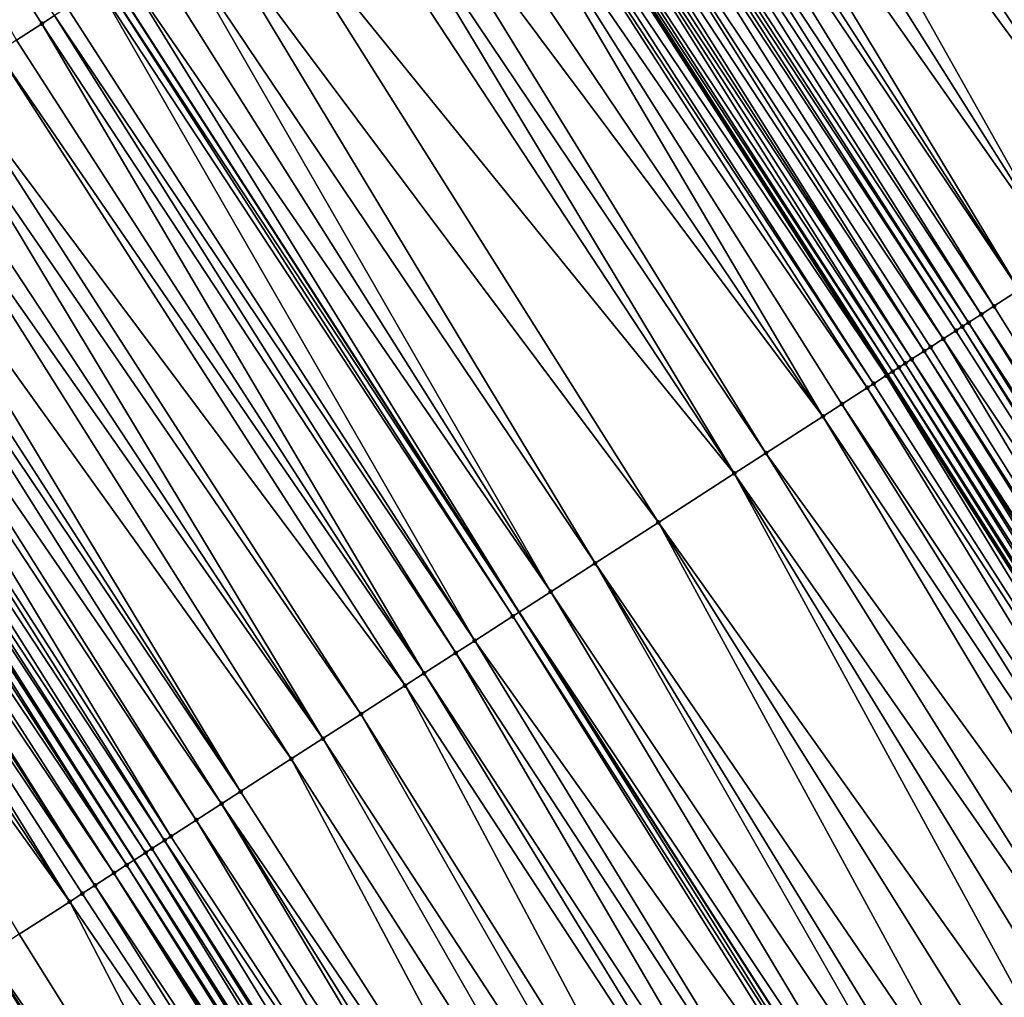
# Model space of a CAD drawing. Header units: feet. Extents: x 2004186 to 2014793, y 836912 to 864902.
# Tile 460 of 974: x 2009846 to 2009872, y 848984 to 849010. Entities that reach past the tile are written whole.
import ezdxf

# ---------------------------------------------------------------- set-up
doc = ezdxf.new("R2010")
doc.units = ezdxf.units.FT
doc.header["$LTSCALE"] = 100
doc.header["$MEASUREMENT"] = 0
for name, color, linetype, lineweight in [('EP_Travel Lane', 5, 'Continuous', 40), ('GPL_Skip Line', 2, 'Continuous', 40), ('Road Shots', 4, 'Continuous', 200), ('Road X-Section', 30, 'Continuous', 13)]:
    doc.layers.add(name, color=color, linetype=linetype, lineweight=lineweight)
doc.layers.add('I-77 SB_MM21-27-Surface-TIN', color=7, linetype='Continuous')

msp = doc.modelspace()

# ---------------------------------------------------------------- linework, layer by layer
at = {"layer": 'EP_Travel Lane'}
msp.add_polyline3d([(2009963.837033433, 848847.280817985, 429.204192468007), (2009953.432057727, 848864.5973455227, 429.1382592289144), (2009943.048023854, 848881.6901217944, 429.0399997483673), (2009932.663936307, 848898.7829864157, 428.9696612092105), (2009922.279846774, 848915.8758543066, 428.9003387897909), (2009911.671871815, 848932.9852607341, 428.8097326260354), (2009901.081294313, 848949.9509913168, 428.7492360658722), (2009890.490720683, 848966.9167156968, 428.6864182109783), (2009879.900131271, 848983.8824653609, 428.6332662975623), (2009869.045520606, 849000.8753183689, 428.5546234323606), (2009858.224622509, 849017.6949620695, 428.4656843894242), (2009847.403659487, 849034.514706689, 428.4071168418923), (2009836.582716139, 849051.3344207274, 428.3393471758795), (2009825.441538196, 849068.1654412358, 428.269548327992), (2009814.354321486, 849084.810929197, 428.2260740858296), (2009803.267133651, 849101.4563738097, 428.1667494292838), (2009792.179957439, 849118.1018009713, 428.1009985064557)], dxfattribs=at)
at = {"layer": 'GPL_Skip Line'}
for points in [[(2009953.829437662, 848841.4261146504, 428.721481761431), (2009943.524610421, 848858.56616258, 428.6641164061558), (2009933.127624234, 848875.6511519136, 428.5878087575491), (2009922.730622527, 848892.7361667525, 428.519566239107), (2009912.33363203, 848909.8211631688, 428.4454982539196), (2009901.793440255, 848926.8179547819, 428.3846184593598), (2009891.20368886, 848943.7842266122, 428.3312489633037), (2009880.613957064, 848960.750467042, 428.2658008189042), (2009870.024222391, 848977.7167120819, 428.202126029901), (2009859.249325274, 848994.5654839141, 428.1196564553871), (2009848.421835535, 849011.3809139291, 428.0372503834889), (2009837.59432419, 849028.196377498, 427.9649437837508), (2009826.766831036, 849045.0118128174, 427.8841342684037), (2009815.719622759, 849061.6833479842, 427.8140215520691), (2009804.626809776, 849078.3250743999, 427.7626321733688), (2009793.534014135, 849094.966774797, 427.701693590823), (2009782.441233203, 849111.6084531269, 427.6326563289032), (2009771.182598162, 849128.138074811, 427.5321407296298)], [(2009933.158281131, 848852.2558033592, 428.2070710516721), (2009922.774190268, 848869.3486734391, 428.1384617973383), (2009912.390098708, 848886.4415446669, 428.0702190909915), (2009902.006056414, 848903.5343347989, 427.976362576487), (2009891.530412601, 848920.4104319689, 427.9136971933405), (2009880.92433474, 848937.3665026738, 427.8573967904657), (2009870.318280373, 848954.3225358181, 427.7865722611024), (2009859.712203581, 848971.2786048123, 427.72960863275), (2009849.022044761, 848987.9779411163, 427.6566642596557), (2009838.194197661, 849004.7931455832, 427.5752317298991), (2009827.36634023, 849021.608366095, 427.4986247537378), (2009816.538476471, 849038.4235964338, 427.4249755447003), (2009805.637161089, 849054.960949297, 427.3642147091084), (2009794.594976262, 849071.6363890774, 427.304301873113), (2009783.5527462, 849088.3118971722, 427.2693528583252), (2009772.510594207, 849104.9872873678, 427.1912455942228), (2009761.310572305, 849121.3920772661, 427.0964918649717)]]:
    msp.add_polyline3d(points, dxfattribs=at)
at = {"layer": 'I-77 SB_MM21-27-Surface-TIN', "color": 128, "linetype": 'ByBlock', "lineweight": -2}
for points in [[(2009835.912913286, 849027.1133920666, 427.8965341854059), (2009846.572272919, 849010.1896464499, 427.9669648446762), (2009846.908559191, 849010.4062371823, 427.9787343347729)], [(2009835.912913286, 849027.1133920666, 427.8965341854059), (2009845.899730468, 849009.7564182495, 427.9293590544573), (2009846.572272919, 849010.1896464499, 427.9669648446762)], [(2009866.076486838, 849022.7525143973, 428.8318323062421), (2009865.403921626, 849022.3193215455, 428.8048660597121), (2009876.735851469, 849005.8287610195, 428.8999336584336)], [(2009866.076486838, 849022.7525143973, 428.8318323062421), (2009876.735851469, 849005.8287610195, 428.8999336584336), (2009876.903997, 849005.9370526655, 428.9046986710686)], [(2009865.403921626, 849022.3193215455, 428.8048660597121), (2009864.563213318, 849021.7778332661, 428.7719965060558), (2009875.726999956, 849005.1789774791, 428.8612107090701)], [(2009865.403921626, 849022.3193215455, 428.8048660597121), (2009875.726999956, 849005.1789774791, 428.8612107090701), (2009876.735851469, 849005.8287610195, 428.8999336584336)], [(2009864.563213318, 849021.7778332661, 428.7719965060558), (2009863.890651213, 849021.3446355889, 428.7435779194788), (2009875.726999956, 849005.1789774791, 428.8612107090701)], [(2009863.890651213, 849021.3446355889, 428.7435779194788), (2009863.049944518, 849020.8031448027, 428.7099539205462), (2009873.70930039, 849003.879405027, 428.7821481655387)], [(2009863.890651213, 849021.3446355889, 428.7435779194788), (2009873.70930039, 849003.879405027, 428.7821481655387), (2009875.726999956, 849005.1789774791, 428.8612107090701)], [(2009863.049944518, 849020.8031448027, 428.7099539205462), (2009862.20924097, 849020.2616491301, 428.6748591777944), (2009873.70930039, 849003.879405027, 428.7821481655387)], [(2009862.20924097, 849020.2616491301, 428.6748591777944), (2009861.704813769, 849019.9367596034, 428.6561732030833), (2009872.532314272, 849003.1213128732, 428.7335531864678)], [(2009862.20924097, 849020.2616491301, 428.6748591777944), (2009872.532314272, 849003.1213128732, 428.7335531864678), (2009873.70930039, 849003.879405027, 428.7821481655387)], [(2009861.704813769, 849019.9367596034, 428.6561732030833), (2009861.368532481, 849019.7201611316, 428.6420742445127), (2009872.532314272, 849003.1213128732, 428.7335531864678)], [(2009861.368532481, 849019.7201611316, 428.6420742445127), (2009860.864103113, 849019.3952749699, 428.6244009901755), (2009871.859741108, 849002.6881323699, 428.7103034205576)], [(2009861.368532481, 849019.7201611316, 428.6420742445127), (2009871.859741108, 849002.6881323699, 428.7103034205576), (2009872.532314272, 849003.1213128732, 428.7335531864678)], [(2009860.864103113, 849019.3952749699, 428.6244009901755), (2009860.527817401, 849019.1786833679, 428.6123698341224), (2009871.52344855, 849002.4715513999, 428.7014722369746)], [(2009860.864103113, 849019.3952749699, 428.6244009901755), (2009871.52344855, 849002.4715513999, 428.7014722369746), (2009871.859741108, 849002.6881323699, 428.7103034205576)], [(2009860.527817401, 849019.1786833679, 428.6123698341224), (2009860.191563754, 849018.9620419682, 428.5853501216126), (2009871.187162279, 849002.2549606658, 428.6897021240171)], [(2009860.527817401, 849019.1786833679, 428.6123698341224), (2009871.187162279, 849002.2549606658, 428.6897021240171), (2009871.52344855, 849002.4715513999, 428.7014722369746)], [(2009860.023429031, 849018.8537335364, 428.5755328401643), (2009859.855286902, 849018.7454366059, 428.5691772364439), (2009870.850909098, 849002.0383185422, 428.6624643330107)], [(2009860.191563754, 849018.9620419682, 428.5853501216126), (2009860.023429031, 849018.8537335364, 428.5755328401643), (2009871.019031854, 849002.1466455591, 428.6778756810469)], [(2009860.023429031, 849018.8537335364, 428.5755328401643), (2009870.850909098, 849002.0383185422, 428.6624643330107), (2009871.019031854, 849002.1466455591, 428.6778756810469)], [(2009860.191563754, 849018.9620419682, 428.5853501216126), (2009871.019031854, 849002.1466455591, 428.6778756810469), (2009871.187162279, 849002.2549606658, 428.6897021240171)], [(2009859.855286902, 849018.7454366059, 428.5691772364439), (2009859.350847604, 849018.4205658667, 428.556146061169), (2009870.514624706, 849001.82172489, 428.6498159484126)], [(2009859.855286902, 849018.7454366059, 428.5691772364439), (2009870.514624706, 849001.82172489, 428.6498159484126), (2009870.850909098, 849002.0383185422, 428.6624643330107)], [(2009859.350847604, 849018.4205658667, 428.556146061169), (2009859.014547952, 849018.203995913, 428.5506308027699), (2009870.010204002, 849001.496825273, 428.6280926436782)], [(2009859.350847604, 849018.4205658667, 428.556146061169), (2009870.178349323, 849001.6051172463, 428.6329562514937), (2009870.514624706, 849001.82172489, 428.6498159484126)], [(2009859.350847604, 849018.4205658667, 428.556146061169), (2009870.010204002, 849001.496825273, 428.6280926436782), (2009870.178349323, 849001.6051172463, 428.6329562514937)], [(2009858.678293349, 849017.9873559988, 428.5240581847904), (2009858.342085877, 849017.7706428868, 428.475453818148), (2009869.337653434, 849001.0636096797, 428.594281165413)], [(2009858.846410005, 849018.0956924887, 428.542320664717), (2009858.678293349, 849017.9873559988, 428.5240581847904), (2009869.673895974, 849001.2802683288, 428.6264929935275)], [(2009858.678293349, 849017.9873559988, 428.5240581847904), (2009869.505759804, 849001.1719621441, 428.6173518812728), (2009869.673895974, 849001.2802683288, 428.6264929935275)], [(2009858.678293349, 849017.9873559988, 428.5240581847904), (2009869.337653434, 849001.0636096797, 428.594281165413), (2009869.505759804, 849001.1719621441, 428.6173518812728)], [(2009859.014547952, 849018.203995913, 428.5506308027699), (2009858.846410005, 849018.0956924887, 428.542320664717), (2009869.673895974, 849001.2802683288, 428.6264929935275)], [(2009859.014547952, 849018.203995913, 428.5506308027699), (2009869.673895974, 849001.2802683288, 428.6264929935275), (2009870.010204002, 849001.496825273, 428.6280926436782)], [(2009858.342085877, 849017.7706428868, 428.475453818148), (2009858.224622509, 849017.6949620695, 428.4656843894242), (2009869.169551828, 849000.9552498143, 428.5689829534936)], [(2009858.342085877, 849017.7706428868, 428.475453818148), (2009869.169551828, 849000.9552498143, 428.5689829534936), (2009869.337653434, 849001.0636096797, 428.594281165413)], [(2009858.173960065, 849017.6623206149, 428.4614707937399), (2009857.837648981, 849017.4457684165, 428.4612996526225), (2009869.00143774, 849000.8469093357, 428.5495198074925)], [(2009858.173960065, 849017.6623206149, 428.4614707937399), (2009869.045520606, 849000.8753183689, 428.5546234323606), (2009858.224622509, 849017.6949620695, 428.4656843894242)], [(2009858.173960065, 849017.6623206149, 428.4614707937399), (2009869.00143774, 849000.8469093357, 428.5495198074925), (2009869.045520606, 849000.8753183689, 428.5546234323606)], [(2009869.169551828, 849000.9552498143, 428.5689829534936), (2009858.224622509, 849017.6949620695, 428.4656843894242), (2009869.045520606, 849000.8753183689, 428.5546234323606)], [(2009857.669501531, 849017.33747975, 428.4574314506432), (2009857.165062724, 849017.0126082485, 428.4441708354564), (2009868.496993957, 849000.5220455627, 428.5385851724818)], [(2009857.837648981, 849017.4457684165, 428.4612996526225), (2009857.669501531, 849017.33747975, 428.4574314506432), (2009868.665139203, 849000.6303376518, 428.5434835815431)], [(2009857.669501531, 849017.33747975, 428.4574314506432), (2009868.496993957, 849000.5220455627, 428.5385851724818), (2009868.665139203, 849000.6303376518, 428.5434835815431)], [(2009857.837648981, 849017.4457684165, 428.4612996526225), (2009868.665139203, 849000.6303376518, 428.5434835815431), (2009869.00143774, 849000.8469093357, 428.5495198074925)], [(2009857.165062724, 849017.0126082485, 428.4441708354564), (2009856.156216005, 849016.3628172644, 428.4032078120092), (2009867.319979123, 848999.763998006, 428.5034134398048)], [(2009857.165062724, 849017.0126082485, 428.4441708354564), (2009867.824406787, 849000.0888868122, 428.5218827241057), (2009868.496993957, 849000.5220455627, 428.5385851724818)], [(2009857.165062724, 849017.0126082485, 428.4441708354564), (2009867.319979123, 848999.763998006, 428.5034134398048), (2009867.824406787, 849000.0888868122, 428.5218827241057)], [(2009856.156216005, 849016.3628172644, 428.4032078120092), (2009855.315524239, 849015.8213032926, 428.3626051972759), (2009867.319979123, 848999.763998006, 428.5034134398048)], [(2009855.315524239, 849015.8213032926, 428.3626051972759), (2009854.642971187, 849015.3880915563, 428.3299549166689), (2009865.806734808, 848998.7892715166, 428.4299247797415)], [(2009855.315524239, 849015.8213032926, 428.3626051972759), (2009865.806734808, 848998.7892715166, 428.4299247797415), (2009867.319979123, 848999.763998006, 428.5034134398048)], [(2009854.642971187, 849015.3880915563, 428.3299549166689), (2009853.970404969, 849014.9549002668, 428.3034588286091), (2009864.966030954, 848998.2477763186, 428.394972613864)], [(2009854.642971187, 849015.3880915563, 428.3299549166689), (2009864.966030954, 848998.2477763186, 428.394972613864), (2009865.806734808, 848998.7892715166, 428.4299247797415)], [(2009853.970404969, 849014.9549002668, 428.3034588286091), (2009852.289012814, 849013.871885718, 428.2262853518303), (2009864.966030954, 848998.2477763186, 428.394972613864)], [(2009852.289012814, 849013.871885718, 428.2262853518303), (2009850.94391844, 849013.0054440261, 428.1555009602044), (2009862.948366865, 848996.9481487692, 428.2993263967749)], [(2009852.289012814, 849013.871885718, 428.2262853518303), (2009862.948366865, 848996.9481487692, 428.2993263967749), (2009864.966030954, 848998.2477763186, 428.394972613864)], [(2009850.94391844, 849013.0054440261, 428.1555009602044), (2009850.103226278, 849012.4639306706, 428.1150838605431), (2009861.266998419, 848995.8650973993, 428.211069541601)], [(2009850.94391844, 849013.0054440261, 428.1555009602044), (2009861.266998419, 848995.8650973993, 428.211069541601), (2009862.948366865, 848996.9481487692, 428.2993263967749)], [(2009850.103226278, 849012.4639306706, 428.1150838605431), (2009849.430677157, 849012.0307128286, 428.0805958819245), (2009860.090031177, 848995.1069759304, 428.1536510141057)], [(2009850.103226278, 849012.4639306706, 428.1150838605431), (2009860.090031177, 848995.1069759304, 428.1536510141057), (2009861.266998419, 848995.8650973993, 428.211069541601)], [(2009849.430677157, 849012.0307128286, 428.0805958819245), (2009848.758120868, 849011.5975061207, 428.0494590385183), (2009860.090031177, 848995.1069759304, 428.1536510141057)], [(2009848.758120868, 849011.5975061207, 428.0494590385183), (2009848.421835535, 849011.3809139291, 428.0372503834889), (2009859.249325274, 848994.5654839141, 428.1196564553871)], [(2009848.758120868, 849011.5975061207, 428.0494590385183), (2009859.249325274, 848994.5654839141, 428.1196564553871), (2009860.090031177, 848995.1069759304, 428.1536510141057)], [(2009848.253692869, 849011.2726178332, 428.0311460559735), (2009848.085558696, 849011.1643085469, 428.0210715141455), (2009859.081184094, 848994.457185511, 428.1128575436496)], [(2009848.253692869, 849011.2726178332, 428.0311460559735), (2009859.249325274, 848994.5654839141, 428.1196564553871), (2009848.421835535, 849011.3809139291, 428.0372503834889)], [(2009848.253692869, 849011.2726178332, 428.0311460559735), (2009859.081184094, 848994.457185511, 428.1128575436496), (2009859.249325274, 848994.5654839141, 428.1196564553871)], [(2009848.085558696, 849011.1643085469, 428.0210715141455), (2009847.244839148, 849010.6228377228, 427.993455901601), (2009858.07232997, 848993.8074060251, 428.0753550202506)], [(2009848.085558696, 849011.1643085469, 428.0210715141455), (2009858.07232997, 848993.8074060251, 428.0753550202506), (2009859.081184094, 848994.457185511, 428.1128575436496)], [(2009846.908559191, 849010.4062371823, 427.9787343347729), (2009846.572272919, 849010.1896464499, 427.9669648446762), (2009857.567903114, 848993.4825159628, 428.0565076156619)], [(2009847.244839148, 849010.6228377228, 427.993455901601), (2009846.908559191, 849010.4062371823, 427.9787343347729), (2009858.07232997, 848993.8074060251, 428.0753550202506)], [(2009846.908559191, 849010.4062371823, 427.9787343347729), (2009857.567903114, 848993.4825159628, 428.0565076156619), (2009858.07232997, 848993.8074060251, 428.0753550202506)], [(2009846.572272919, 849010.1896464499, 427.9669648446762), (2009845.899730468, 849009.7564182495, 427.9293590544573), (2009856.72722291, 848992.9409840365, 428.0105006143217)], [(2009846.572272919, 849010.1896464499, 427.9669648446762), (2009856.72722291, 848992.9409840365, 428.0105006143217), (2009857.567903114, 848993.4825159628, 428.0565076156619)], [(2009845.899730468, 849009.7564182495, 427.9293590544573), (2009845.395319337, 849009.4315037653, 427.9031611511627), (2009856.72722291, 848992.9409840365, 428.0105006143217)], [(2009845.395319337, 849009.4315037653, 427.9031611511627), (2009844.218349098, 849008.6733869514, 427.8471441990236), (2009856.222810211, 848992.6160719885, 427.9850357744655)], [(2009845.395319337, 849009.4315037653, 427.9031611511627), (2009856.222810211, 848992.6160719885, 427.9850357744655), (2009856.72722291, 848992.9409840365, 428.0105006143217)], [(2009844.218349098, 849008.6733869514, 427.8471441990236), (2009843.713930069, 849008.3484847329, 427.8246380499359), (2009855.045833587, 848991.8579650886, 427.9320023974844)], [(2009844.218349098, 849008.6733869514, 427.8471441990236), (2009855.045833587, 848991.8579650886, 427.9320023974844), (2009856.222810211, 848992.6160719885, 427.9850357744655)], [(2009843.713930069, 849008.3484847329, 427.8246380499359), (2009843.041370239, 849007.9152835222, 427.7951558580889), (2009854.036986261, 848991.2081750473, 427.891322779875)], [(2009843.713930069, 849008.3484847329, 427.8246380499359), (2009854.036986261, 848991.2081750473, 427.891322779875), (2009855.045833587, 848991.8579650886, 427.9320023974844)], [(2009843.041370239, 849007.9152835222, 427.7951558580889), (2009842.536946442, 849007.5903887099, 427.7748789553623), (2009854.036986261, 848991.2081750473, 427.891322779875)], [(2009842.536946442, 849007.5903887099, 427.7748789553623), (2009841.528113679, 849006.9405760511, 427.7273921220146), (2009853.19629057, 848990.6666671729, 427.852555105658)], [(2009842.536946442, 849007.5903887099, 427.7748789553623), (2009853.19629057, 848990.6666671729, 427.852555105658), (2009854.036986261, 848991.2081750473, 427.891322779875)], [(2009841.528113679, 849006.9405760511, 427.7273921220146), (2009841.023691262, 849006.6156790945, 427.7064698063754), (2009851.851169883, 848989.800266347, 427.7940704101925)], [(2009841.528113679, 849006.9405760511, 427.7273921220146), (2009851.851169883, 848989.800266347, 427.7940704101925), (2009853.19629057, 848990.6666671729, 427.852555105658)], [(2009841.023691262, 849006.6156790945, 427.7064698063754), (2009840.687412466, 849006.3990767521, 427.6912059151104), (2009851.851169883, 848989.800266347, 427.7940704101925)], [(2009840.687412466, 849006.3990767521, 427.6912059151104), (2009840.014849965, 849005.9658796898, 427.662972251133), (2009851.346753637, 848989.4753598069, 427.7702633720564)], [(2009840.687412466, 849006.3990767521, 427.6912059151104), (2009851.346753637, 848989.4753598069, 427.7702633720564), (2009851.851169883, 848989.800266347, 427.7940704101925)], [(2009840.014849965, 849005.9658796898, 427.662972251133), (2009839.678561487, 849005.7492923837, 427.6522340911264), (2009850.674194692, 848989.0421572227, 427.7403674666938)], [(2009840.014849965, 849005.9658796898, 427.662972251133), (2009850.674194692, 848989.0421572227, 427.7403674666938), (2009851.346753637, 848989.4753598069, 427.7702633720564)], [(2009839.678561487, 849005.7492923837, 427.6522340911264), (2009839.174133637, 849005.4244038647, 427.6338514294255), (2009850.001615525, 848988.6089860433, 427.7199241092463)], [(2009839.678561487, 849005.7492923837, 427.6522340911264), (2009850.001615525, 848988.6089860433, 427.7199241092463), (2009850.674194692, 848989.0421572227, 427.7403674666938)], [(2009838.837856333, 849005.2077992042, 427.6178897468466), (2009838.501598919, 849004.9911636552, 427.5926309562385), (2009849.497199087, 848988.2840798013, 427.6962068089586)], [(2009839.174133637, 849005.4244038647, 427.6338514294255), (2009838.837856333, 849005.2077992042, 427.6178897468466), (2009849.833476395, 848988.5006844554, 427.712166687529)], [(2009838.837856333, 849005.2077992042, 427.6178897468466), (2009849.497199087, 848988.2840798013, 427.6962068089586), (2009849.833476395, 848988.5006844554, 427.712166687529)], [(2009839.174133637, 849005.4244038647, 427.6338514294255), (2009849.833476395, 848988.5006844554, 427.712166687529), (2009850.001615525, 848988.6089860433, 427.7199241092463)], [(2009838.501598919, 849004.9911636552, 427.5926309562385), (2009838.333460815, 849004.8828604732, 427.5843938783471), (2009849.329071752, 848988.1757598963, 427.6829361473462)], [(2009838.501598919, 849004.9911636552, 427.5926309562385), (2009849.329071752, 848988.1757598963, 427.6829361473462), (2009849.497199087, 848988.2840798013, 427.6962068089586)], [(2009837.997192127, 849004.6662424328, 427.5644049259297), (2009837.660899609, 849004.4496613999, 427.5555549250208), (2009848.824696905, 848987.8507890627, 427.6397774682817)], [(2009838.165328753, 849004.7745479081, 427.5733324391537), (2009837.997192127, 849004.6662424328, 427.5644049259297), (2009848.824696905, 848987.8507890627, 427.6397774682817)], [(2009838.165328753, 849004.7745479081, 427.5733324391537), (2009849.022044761, 848987.9779411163, 427.6566642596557), (2009838.194197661, 849004.7931455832, 427.5752317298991)], [(2009838.165328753, 849004.7745479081, 427.5733324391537), (2009848.824696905, 848987.8507890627, 427.6397774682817), (2009849.022044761, 848987.9779411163, 427.6566642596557)], [(2009838.333460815, 849004.8828604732, 427.5843938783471), (2009838.194197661, 849004.7931455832, 427.5752317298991), (2009849.022044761, 848987.9779411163, 427.6566642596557)], [(2009838.333460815, 849004.8828604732, 427.5843938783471), (2009849.022044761, 848987.9779411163, 427.6566642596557), (2009849.329071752, 848988.1757598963, 427.6829361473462)], [(2009837.660899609, 849004.4496613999, 427.5555549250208), (2009837.324591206, 849004.2331050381, 427.5541306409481), (2009848.48840525, 848987.6342066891, 427.6305238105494)], [(2009837.660899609, 849004.4496613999, 427.5555549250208), (2009848.48840525, 848987.6342066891, 427.6305238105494), (2009848.824696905, 848987.8507890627, 427.6397774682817)], [(2009837.156446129, 849004.1248126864, 427.5491532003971), (2009836.820164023, 849003.9082154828, 427.5354360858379), (2009847.983950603, 848987.3093597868, 427.6246670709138)], [(2009837.324591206, 849004.2331050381, 427.5541306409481), (2009837.156446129, 849004.1248126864, 427.5491532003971), (2009847.983950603, 848987.3093597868, 427.6246670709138)], [(2009837.324591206, 849004.2331050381, 427.5541306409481), (2009847.983950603, 848987.3093597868, 427.6246670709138), (2009848.48840525, 848987.6342066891, 427.6305238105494)], [(2009836.820164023, 849003.9082154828, 427.5354360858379), (2009836.315751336, 849003.5833034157, 427.5099655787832), (2009847.311398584, 848986.8761464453, 427.5915333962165)], [(2009836.820164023, 849003.9082154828, 427.5354360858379), (2009847.647666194, 848987.0927661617, 427.61202679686), (2009847.983950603, 848987.3093597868, 427.6246670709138)], [(2009836.820164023, 849003.9082154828, 427.5354360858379), (2009847.311398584, 848986.8761464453, 427.5915333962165), (2009847.647666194, 848987.0927661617, 427.61202679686)], [(2009836.315751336, 849003.5833034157, 427.5099655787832), (2009835.643212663, 849003.1500693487, 427.4705940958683), (2009847.311398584, 848986.8761464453, 427.5915333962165)], [(2009835.643212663, 849003.1500693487, 427.4705940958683), (2009845.966312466, 848986.0096919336, 427.5168899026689), (2009847.311398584, 848986.8761464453, 427.5915333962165)], [(2009872.532314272, 849003.1213128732, 428.7335531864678), (2009871.859741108, 849002.6881323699, 428.7103034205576), (2009882.578367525, 848985.5546609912, 428.7812352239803)], [(2009871.859741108, 849002.6881323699, 428.7103034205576), (2009871.52344855, 849002.4715513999, 428.7014722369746), (2009882.578367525, 848985.5546609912, 428.7812352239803)], [(2009871.52344855, 849002.4715513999, 428.7014722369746), (2009871.187162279, 849002.2549606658, 428.6897021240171), (2009882.239054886, 848985.3428428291, 428.7726208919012)], [(2009871.52344855, 849002.4715513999, 428.7014722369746), (2009882.239054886, 848985.3428428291, 428.7726208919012), (2009882.578367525, 848985.5546609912, 428.7812352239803)], [(2009870.850909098, 849002.0383185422, 428.6624643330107), (2009870.514624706, 849001.82172489, 428.6498159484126), (2009881.730123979, 848985.0250546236, 428.7362497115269)], [(2009871.019031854, 849002.1466455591, 428.6778756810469), (2009870.850909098, 849002.0383185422, 428.6624643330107), (2009881.730123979, 848985.0250546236, 428.7362497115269)], [(2009871.187162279, 849002.2549606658, 428.6897021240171), (2009871.019031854, 849002.1466455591, 428.6778756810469), (2009881.899765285, 848985.1309877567, 428.749808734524)], [(2009871.019031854, 849002.1466455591, 428.6778756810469), (2009881.730123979, 848985.0250546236, 428.7362497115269), (2009881.899765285, 848985.1309877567, 428.749808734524)], [(2009871.187162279, 849002.2549606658, 428.6897021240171), (2009882.069401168, 848985.2369295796, 428.7667103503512), (2009882.239054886, 848985.3428428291, 428.7726208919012)], [(2009871.187162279, 849002.2549606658, 428.6897021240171), (2009881.899765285, 848985.1309877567, 428.749808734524), (2009882.069401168, 848985.2369295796, 428.7667103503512)], [(2009870.514624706, 849001.82172489, 428.6498159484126), (2009870.178349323, 849001.6051172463, 428.6329562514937), (2009880.881861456, 848984.495478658, 428.7029586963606)], [(2009870.514624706, 849001.82172489, 428.6498159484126), (2009880.881861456, 848984.495478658, 428.7029586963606), (2009881.730123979, 848985.0250546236, 428.7362497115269)], [(2009870.178349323, 849001.6051172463, 428.6329562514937), (2009870.010204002, 849001.496825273, 428.6280926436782), (2009880.881861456, 848984.495478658, 428.7029586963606)], [(2009869.673895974, 849001.2802683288, 428.6264929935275), (2009869.505759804, 849001.1719621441, 428.6173518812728), (2009880.372889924, 848984.1777555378, 428.6916230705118)], [(2009870.010204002, 849001.496825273, 428.6280926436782), (2009869.673895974, 849001.2802683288, 428.6264929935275), (2009880.712198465, 848984.389580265, 428.7027627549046)], [(2009869.673895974, 849001.2802683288, 428.6264929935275), (2009880.542540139, 848984.2836743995, 428.6996925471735), (2009880.712198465, 848984.389580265, 428.7027627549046)], [(2009869.673895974, 849001.2802683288, 428.6264929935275), (2009880.372889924, 848984.1777555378, 428.6916230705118), (2009880.542540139, 848984.2836743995, 428.6996925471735)], [(2009870.010204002, 849001.496825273, 428.6280926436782), (2009880.712198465, 848984.389580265, 428.7027627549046), (2009880.881861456, 848984.495478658, 428.7029586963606)], [(2009869.337653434, 849001.0636096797, 428.594281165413), (2009869.169551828, 849000.9552498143, 428.5689829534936), (2009880.033632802, 848983.9658484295, 428.6487949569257)], [(2009869.505759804, 849001.1719621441, 428.6173518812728), (2009869.337653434, 849001.0636096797, 428.594281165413), (2009880.203255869, 848984.0718107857, 428.6735948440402)], [(2009869.337653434, 849001.0636096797, 428.594281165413), (2009880.033632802, 848983.9658484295, 428.6487949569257), (2009880.203255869, 848984.0718107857, 428.6735948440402)], [(2009869.505759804, 849001.1719621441, 428.6173518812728), (2009880.203255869, 848984.0718107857, 428.6735948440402), (2009880.372889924, 848984.1777555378, 428.6916230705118)], [(2009869.00143774, 849000.8469093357, 428.5495198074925), (2009868.665139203, 849000.6303376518, 428.5434835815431), (2009879.52468421, 848983.6480885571, 428.6233223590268)], [(2009869.00143774, 849000.8469093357, 428.5495198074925), (2009879.864001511, 848983.8598992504, 428.6290637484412), (2009869.045520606, 849000.8753183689, 428.5546234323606)], [(2009869.00143774, 849000.8469093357, 428.5495198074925), (2009879.52468421, 848983.6480885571, 428.6233223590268), (2009879.864001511, 848983.8598992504, 428.6290637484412)], [(2009869.169551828, 849000.9552498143, 428.5689829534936), (2009869.045520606, 849000.8753183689, 428.5546234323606), (2009879.900131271, 848983.8824653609, 428.6332662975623)], [(2009879.864001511, 848983.8598992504, 428.6290637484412), (2009879.900131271, 848983.8824653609, 428.6332662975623), (2009869.045520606, 849000.8753183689, 428.5546234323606)], [(2009869.169551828, 849000.9552498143, 428.5689829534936), (2009879.900131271, 848983.8824653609, 428.6332662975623), (2009880.033632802, 848983.9658484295, 428.6487949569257)], [(2009868.496993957, 849000.5220455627, 428.5385851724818), (2009867.824406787, 849000.0888868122, 428.5218827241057), (2009879.015717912, 848983.3303570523, 428.6087615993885)], [(2009868.665139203, 849000.6303376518, 428.5434835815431), (2009868.496993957, 849000.5220455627, 428.5385851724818), (2009879.52468421, 848983.6480885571, 428.6233223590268)], [(2009868.496993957, 849000.5220455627, 428.5385851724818), (2009879.015717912, 848983.3303570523, 428.6087615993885), (2009879.52468421, 848983.6480885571, 428.6233223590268)], [(2009867.824406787, 849000.0888868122, 428.5218827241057), (2009867.319979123, 848999.763998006, 428.5034134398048), (2009878.506755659, 848983.0126190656, 428.5917075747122)], [(2009867.824406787, 849000.0888868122, 428.5218827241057), (2009878.506755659, 848983.0126190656, 428.5917075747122), (2009879.015717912, 848983.3303570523, 428.6087615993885)], [(2009867.319979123, 848999.763998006, 428.5034134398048), (2009865.806734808, 848998.7892715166, 428.4299247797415), (2009877.658501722, 848982.4830293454, 428.5531256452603)], [(2009867.319979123, 848999.763998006, 428.5034134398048), (2009877.658501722, 848982.4830293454, 428.5531256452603), (2009878.506755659, 848983.0126190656, 428.5917075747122)], [(2009865.806734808, 848998.7892715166, 428.4299247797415), (2009864.966030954, 848998.2477763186, 428.394972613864), (2009876.470951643, 848981.7415950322, 428.4957626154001)], [(2009865.806734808, 848998.7892715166, 428.4299247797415), (2009876.470951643, 848981.7415950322, 428.4957626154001), (2009877.658501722, 848982.4830293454, 428.5531256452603)], [(2009864.966030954, 848998.2477763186, 428.394972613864), (2009862.948366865, 848996.9481487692, 428.2993263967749), (2009874.604783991, 848980.5765120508, 428.4164226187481)], [(2009864.966030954, 848998.2477763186, 428.394972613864), (2009875.453036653, 848981.1061038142, 428.455790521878), (2009876.470951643, 848981.7415950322, 428.4957626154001)], [(2009864.966030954, 848998.2477763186, 428.394972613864), (2009874.604783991, 848980.5765120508, 428.4164226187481), (2009875.453036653, 848981.1061038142, 428.455790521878)], [(2009862.948366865, 848996.9481487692, 428.2993263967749), (2009861.266998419, 848995.8650973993, 428.211069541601), (2009872.568984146, 848979.3054813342, 428.3179070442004)], [(2009862.948366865, 848996.9481487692, 428.2993263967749), (2009873.586880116, 848979.9410030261, 428.3696011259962), (2009874.604783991, 848980.5765120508, 428.4164226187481)], [(2009862.948366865, 848996.9481487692, 428.2993263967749), (2009872.568984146, 848979.3054813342, 428.3179070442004), (2009873.586880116, 848979.9410030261, 428.3696011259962)], [(2009861.266998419, 848995.8650973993, 428.211069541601), (2009860.090031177, 848995.1069759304, 428.1536510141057), (2009871.211785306, 848978.4581258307, 428.2515789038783)], [(2009861.266998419, 848995.8650973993, 428.211069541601), (2009871.720733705, 848978.7758860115, 428.2771701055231), (2009872.568984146, 848979.3054813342, 428.3179070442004)], [(2009861.266998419, 848995.8650973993, 428.211069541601), (2009871.211785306, 848978.4581258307, 428.2515789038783), (2009871.720733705, 848978.7758860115, 428.2771701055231)], [(2009860.090031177, 848995.1069759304, 428.1536510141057), (2009859.249325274, 848994.5654839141, 428.1196564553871), (2009870.363529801, 848977.9285386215, 428.2139627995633)], [(2009860.090031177, 848995.1069759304, 428.1536510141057), (2009870.363529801, 848977.9285386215, 428.2139627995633), (2009871.211785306, 848978.4581258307, 428.2515789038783)], [(2009859.081184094, 848994.457185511, 428.1128575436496), (2009858.07232997, 848993.8074060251, 428.0753550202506), (2009869.684920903, 848977.5048760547, 428.1866398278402)], [(2009859.081184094, 848994.457185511, 428.1128575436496), (2009869.854568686, 848977.610798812, 428.1962076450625), (2009859.249325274, 848994.5654839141, 428.1196564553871)], [(2009859.081184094, 848994.457185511, 428.1128575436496), (2009869.684920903, 848977.5048760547, 428.1866398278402), (2009869.854568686, 848977.610798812, 428.1962076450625)], [(2009869.854568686, 848977.610798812, 428.1962076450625), (2009870.024222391, 848977.7167120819, 428.202126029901), (2009859.249325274, 848994.5654839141, 428.1196564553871)], [(2009870.363529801, 848977.9285386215, 428.2139627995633), (2009859.249325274, 848994.5654839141, 428.1196564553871), (2009870.024222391, 848977.7167120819, 428.202126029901)], [(2009858.07232997, 848993.8074060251, 428.0753550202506), (2009857.567903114, 848993.4825159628, 428.0565076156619), (2009868.497357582, 848976.7634629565, 428.1374373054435)], [(2009858.07232997, 848993.8074060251, 428.0753550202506), (2009868.497357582, 848976.7634629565, 428.1374373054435), (2009869.684920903, 848977.5048760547, 428.1866398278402)], [(2009857.567903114, 848993.4825159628, 428.0565076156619), (2009856.72722291, 848992.9409840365, 428.0105006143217), (2009867.649114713, 848976.2338555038, 428.0920344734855)], [(2009857.567903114, 848993.4825159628, 428.0565076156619), (2009867.649114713, 848976.2338555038, 428.0920344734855), (2009868.497357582, 848976.7634629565, 428.1374373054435)], [(2009856.72722291, 848992.9409840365, 428.0105006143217), (2009856.222810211, 848992.6160719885, 427.9850357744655), (2009867.140161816, 848975.9161025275, 428.0692144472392)], [(2009856.72722291, 848992.9409840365, 428.0105006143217), (2009867.140161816, 848975.9161025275, 428.0692144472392), (2009867.649114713, 848976.2338555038, 428.0920344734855)], [(2009856.222810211, 848992.6160719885, 427.9850357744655), (2009855.045833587, 848991.8579650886, 427.9320023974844), (2009865.613315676, 848974.9628234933, 427.9930209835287)], [(2009856.222810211, 848992.6160719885, 427.9850357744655), (2009865.613315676, 848974.9628234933, 427.9930209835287), (2009867.140161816, 848975.9161025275, 428.0692144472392)], [(2009855.045833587, 848991.8579650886, 427.9320023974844), (2009854.036986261, 848991.2081750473, 427.891322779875), (2009864.93470756, 848974.5391596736, 427.9652160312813)], [(2009855.045833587, 848991.8579650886, 427.9320023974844), (2009864.93470756, 848974.5391596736, 427.9652160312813), (2009865.613315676, 848974.9628234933, 427.9930209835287)], [(2009854.036986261, 848991.2081750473, 427.891322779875), (2009853.19629057, 848990.6666671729, 427.852555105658), (2009863.916807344, 848973.9036447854, 427.9161389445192)], [(2009854.036986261, 848991.2081750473, 427.891322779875), (2009863.916807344, 848973.9036447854, 427.9161389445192), (2009864.93470756, 848974.5391596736, 427.9652160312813)], [(2009853.19629057, 848990.6666671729, 427.852555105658), (2009851.851169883, 848989.800266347, 427.7940704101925), (2009862.559600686, 848973.0563018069, 427.854628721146)], [(2009853.19629057, 848990.6666671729, 427.852555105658), (2009862.559600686, 848973.0563018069, 427.854628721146), (2009863.916807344, 848973.9036447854, 427.9161389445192)], [(2009851.851169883, 848989.800266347, 427.7940704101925), (2009851.346753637, 848989.4753598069, 427.7702633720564), (2009862.559600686, 848973.0563018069, 427.854628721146)], [(2009851.346753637, 848989.4753598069, 427.7702633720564), (2009850.674194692, 848989.0421572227, 427.7403674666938), (2009861.541692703, 848972.4207993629, 427.8103384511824)], [(2009851.346753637, 848989.4753598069, 427.7702633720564), (2009861.880996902, 848972.6326310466, 427.8241539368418), (2009862.559600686, 848973.0563018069, 427.854628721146)], [(2009851.346753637, 848989.4753598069, 427.7702633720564), (2009861.541692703, 848972.4207993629, 427.8103384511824), (2009861.880996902, 848972.6326310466, 427.8241539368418)], [(2009850.674194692, 848989.0421572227, 427.7403674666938), (2009850.001615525, 848988.6089860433, 427.7199241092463), (2009860.863073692, 848971.997152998, 427.7892476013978)], [(2009850.674194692, 848989.0421572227, 427.7403674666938), (2009860.863073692, 848971.997152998, 427.7892476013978), (2009861.541692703, 848972.4207993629, 427.8103384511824)], [(2009849.833476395, 848988.5006844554, 427.712166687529), (2009849.497199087, 848988.2840798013, 427.6962068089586), (2009860.184466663, 848971.5734874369, 427.760772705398)], [(2009850.001615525, 848988.6089860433, 427.7199241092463), (2009849.833476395, 848988.5006844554, 427.712166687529), (2009860.863073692, 848971.997152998, 427.7892476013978)], [(2009849.833476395, 848988.5006844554, 427.712166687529), (2009860.184466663, 848971.5734874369, 427.760772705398), (2009860.863073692, 848971.997152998, 427.7892476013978)], [(2009849.329071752, 848988.1757598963, 427.6829361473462), (2009849.022044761, 848987.9779411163, 427.6566642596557), (2009859.712203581, 848971.2786048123, 427.72960863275)], [(2009849.497199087, 848988.2840798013, 427.6962068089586), (2009849.329071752, 848988.1757598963, 427.6829361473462), (2009860.014826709, 848971.4675521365, 427.7463800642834)], [(2009849.329071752, 848988.1757598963, 427.6829361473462), (2009859.712203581, 848971.2786048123, 427.72960863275), (2009860.014826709, 848971.4675521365, 427.7463800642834)], [(2009849.497199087, 848988.2840798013, 427.6962068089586), (2009860.014826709, 848971.4675521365, 427.7463800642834), (2009860.184466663, 848971.5734874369, 427.760772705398)], [(2009848.824696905, 848987.8507890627, 427.6397774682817), (2009859.505882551, 848971.1497851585, 427.7181742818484), (2009849.022044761, 848987.9779411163, 427.6566642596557)], [(2009859.505882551, 848971.1497851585, 427.7181742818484), (2009859.712203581, 848971.2786048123, 427.72960863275), (2009849.022044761, 848987.9779411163, 427.6566642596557)], [(2009848.824696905, 848987.8507890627, 427.6397774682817), (2009848.48840525, 848987.6342066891, 427.6305238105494), (2009859.336229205, 848971.0438713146, 427.7120350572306)], [(2009848.824696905, 848987.8507890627, 427.6397774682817), (2009859.336229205, 848971.0438713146, 427.7120350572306), (2009859.505882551, 848971.1497851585, 427.7181742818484)], [(2009848.48840525, 848987.6342066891, 427.6305238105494), (2009847.983950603, 848987.3093597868, 427.6246670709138), (2009858.996924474, 848970.8320404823, 427.6985470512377)], [(2009848.48840525, 848987.6342066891, 427.6305238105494), (2009859.166579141, 848970.937952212, 427.703873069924), (2009859.336229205, 848971.0438713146, 427.7120350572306)], [(2009848.48840525, 848987.6342066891, 427.6305238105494), (2009858.996924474, 848970.8320404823, 427.6985470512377), (2009859.166579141, 848970.937952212, 427.703873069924)], [(2009847.983950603, 848987.3093597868, 427.6246670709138), (2009847.647666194, 848987.0927661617, 427.61202679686), (2009858.487964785, 848970.5142983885, 427.6799132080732)], [(2009847.983950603, 848987.3093597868, 427.6246670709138), (2009858.487964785, 848970.5142983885, 427.6799132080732), (2009858.996924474, 848970.8320404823, 427.6985470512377)], [(2009847.311398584, 848986.8761464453, 427.5915333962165), (2009845.966312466, 848986.0096919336, 427.5168899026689), (2009856.452175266, 848969.2432511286, 427.5750339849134)], [(2009847.647666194, 848987.0927661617, 427.61202679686), (2009847.311398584, 848986.8761464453, 427.5915333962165), (2009858.487964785, 848970.5142983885, 427.6799132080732)], [(2009847.311398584, 848986.8761464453, 427.5915333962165), (2009856.452175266, 848969.2432511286, 427.5750339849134), (2009858.487964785, 848970.5142983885, 427.6799132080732)], [(2009845.966312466, 848986.0096919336, 427.5168899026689), (2009845.125645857, 848985.4681388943, 427.464528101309), (2009856.452175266, 848969.2432511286, 427.5750339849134)], [(2009845.125645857, 848985.4681388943, 427.464528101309), (2009844.45309924, 848985.0349171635, 427.42886930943), (2009855.434291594, 848968.6077097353, 427.5157615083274)], [(2009845.125645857, 848985.4681388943, 427.464528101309), (2009855.773589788, 848968.8195510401, 427.5332778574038), (2009856.452175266, 848969.2432511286, 427.5750339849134)], [(2009845.125645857, 848985.4681388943, 427.464528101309), (2009855.434291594, 848968.6077097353, 427.5157615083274), (2009855.773589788, 848968.8195510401, 427.5332778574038)], [(2009844.45309924, 848985.0349171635, 427.42886930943), (2009843.948677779, 848984.7100187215, 427.4074997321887), (2009855.434291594, 848968.6077097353, 427.5157615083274)], [(2009843.948677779, 848984.7100187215, 427.4074997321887), (2009843.276117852, 848984.276817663, 427.3780630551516), (2009854.077082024, 848967.7603714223, 427.4560458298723)], [(2009843.948677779, 848984.7100187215, 427.4074997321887), (2009854.077082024, 848967.7603714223, 427.4560458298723), (2009855.434291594, 848968.6077097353, 427.5157615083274)]]:
    msp.add_3dface(points, dxfattribs=at)
at = {"layer": 'Road Shots', "lineweight": 100}
for p in [(2009846.572272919, 849010.1896464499, 427.9669648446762), (2009871.859741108, 849002.6881323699, 428.7103034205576), (2009871.52344855, 849002.4715513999, 428.7014722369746), (2009870.850909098, 849002.0383185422, 428.6624643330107), (2009871.019031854, 849002.1466455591, 428.6778756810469), (2009871.187162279, 849002.2549606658, 428.6897021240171), (2009870.514624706, 849001.82172489, 428.6498159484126), (2009870.178349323, 849001.6051172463, 428.6329562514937), (2009869.673895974, 849001.2802683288, 428.6264929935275), (2009870.010204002, 849001.496825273, 428.6280926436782), (2009869.337653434, 849001.0636096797, 428.594281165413), (2009869.505759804, 849001.1719621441, 428.6173518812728), (2009869.00143774, 849000.8469093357, 428.5495198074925), (2009869.169551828, 849000.9552498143, 428.5689829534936), (2009868.496993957, 849000.5220455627, 428.5385851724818), (2009868.665139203, 849000.6303376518, 428.5434835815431), (2009867.824406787, 849000.0888868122, 428.5218827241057), (2009867.319979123, 848999.763998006, 428.5034134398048), (2009865.806734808, 848998.7892715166, 428.4299247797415), (2009864.966030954, 848998.2477763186, 428.394972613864), (2009862.948366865, 848996.9481487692, 428.2993263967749), (2009861.266998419, 848995.8650973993, 428.211069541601), (2009860.090031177, 848995.1069759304, 428.1536510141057), (2009859.081184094, 848994.457185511, 428.1128575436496), (2009858.07232997, 848993.8074060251, 428.0753550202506), (2009857.567903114, 848993.4825159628, 428.0565076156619), (2009856.72722291, 848992.9409840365, 428.0105006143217), (2009856.222810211, 848992.6160719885, 427.9850357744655), (2009855.045833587, 848991.8579650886, 427.9320023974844), (2009854.036986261, 848991.2081750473, 427.891322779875), (2009853.19629057, 848990.6666671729, 427.852555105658), (2009851.851169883, 848989.800266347, 427.7940704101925), (2009851.346753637, 848989.4753598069, 427.7702633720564), (2009850.674194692, 848989.0421572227, 427.7403674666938), (2009849.833476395, 848988.5006844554, 427.712166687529), (2009850.001615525, 848988.6089860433, 427.7199241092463), (2009849.329071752, 848988.1757598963, 427.6829361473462), (2009849.497199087, 848988.2840798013, 427.6962068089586), (2009848.824696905, 848987.8507890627, 427.6397774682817), (2009848.48840525, 848987.6342066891, 427.6305238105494), (2009847.983950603, 848987.3093597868, 427.6246670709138), (2009847.311398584, 848986.8761464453, 427.5915333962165), (2009847.647666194, 848987.0927661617, 427.61202679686)]:
    msp.add_point(p, dxfattribs=at)
at = {"layer": 'Road X-Section', "extrusion": (0.5413748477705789, -0.8407720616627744, 0.003951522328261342), "elevation": 374258.0257057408, "flags": 128}
msp.add_lwpolyline([(2149442.389935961, -1052.114955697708), (2149443.789935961, -1052.057052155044), (2149445.189935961, -1052.005410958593), (2149446.589935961, -1051.944790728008), (2149446.789935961, -1051.933193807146), (2149447.389935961, -1051.889477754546), (2149447.589935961, -1051.879088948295), (2149447.989935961, -1051.867655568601), (2149448.989935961, -1051.846048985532), (2149449.389935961, -1051.831529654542), (2149449.989935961, -1051.826394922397), (2149450.189935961, -1051.822816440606), (2149450.389935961, -1051.814076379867), (2149450.989935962, -1051.781323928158), (2149451.589935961, -1051.756130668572), (2149452.189935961, -1051.736300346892), (2149453.389935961, -1051.6841440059), (2149454.989935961, -1051.618884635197), (2149456.189935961, -1051.571515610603), (2149456.989935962, -1051.539949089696), (2149457.389935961, -1051.521883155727), (2149457.789935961, -1051.505251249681), (2149458.789935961, -1051.45524158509), (2149459.389935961, -1051.426559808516), (2149460.189935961, -1051.387188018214), (2149460.789935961, -1051.361717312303), (2149461.189935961, -1051.348000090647), (2149461.389935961, -1051.343022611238), (2149461.789935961, -1051.341598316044), (2149462.189935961, -1051.332748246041), (2149462.389935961, -1051.323820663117), (2149462.589935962, -1051.312759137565), (2149462.789935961, -1051.304521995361), (2149463.189935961, -1051.279263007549), (2149463.589935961, -1051.263301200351), (2149464.189935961, -1051.24491839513), (2149464.589935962, -1051.234180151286), (2149465.389935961, -1051.20594626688), (2149465.789935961, -1051.190682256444), (2149466.389935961, -1051.169759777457), (2149467.589935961, -1051.122272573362), (2149468.189935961, -1051.101995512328), (2149468.989935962, -1051.072513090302), (2149469.589935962, -1051.0500067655), (2149470.989935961, -1050.993989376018), (2149471.589935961, -1050.967791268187), (2149472.389935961, -1050.930185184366), (2149472.789935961, -1050.91841560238), (2149473.189935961, -1050.903693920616), (2149474.189935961, -1050.876078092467), (2149474.389935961, -1050.866003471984), (2149474.989935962, -1050.847690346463), (2149475.789935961, -1050.81655325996), (2149476.589935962, -1050.782065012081), (2149477.589935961, -1050.741647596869), (2149479.189935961, -1050.670862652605), (2149481.189935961, -1050.593688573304), (2149481.989935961, -1050.567192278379), (2149482.789935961, -1050.534541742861), (2149483.789935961, -1050.493938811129), (2149484.989935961, -1050.452975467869), (2149485.589935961, -1050.439714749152), (2149485.789935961, -1050.435846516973), (2149486.189935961, -1050.435675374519), (2149486.389935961, -1050.421692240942), (2149486.789935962, -1050.373087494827), (2149486.989935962, -1050.354824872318), (2149487.189935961, -1050.346514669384), (2149487.589935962, -1050.340999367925), (2149488.189935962, -1050.327968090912), (2149488.389935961, -1050.321612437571), (2149488.589935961, -1050.311795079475), (2149488.989935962, -1050.284775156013), (2149489.389935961, -1050.272743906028), (2149489.989935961, -1050.25507051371), (2149490.389935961, -1050.240971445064), (2149490.989935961, -1050.222285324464), (2149491.989935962, -1050.187190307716), (2149492.989935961, -1050.153566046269), (2149493.789935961, -1050.125147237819), (2149494.789935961, -1050.092277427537), (2149495.589935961, -1050.065310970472)], dxfattribs=at)
at = {"layer": 'Road X-Section', "extrusion": (0.5413748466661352, -0.8407720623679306, 0.003951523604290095), "elevation": 374278.0228878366, "flags": 128}
msp.add_lwpolyline([(2149441.790426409, -1052.171636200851), (2149442.390426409, -1052.144333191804), (2149442.79042641, -1052.123591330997), (2149443.190426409, -1052.105086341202), (2149443.790426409, -1052.082339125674), (2149444.390426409, -1052.054987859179), (2149444.590426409, -1052.047755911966), (2149445.59042641, -1051.996860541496), (2149446.190426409, -1051.967114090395), (2149446.590426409, -1051.952936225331), (2149446.79042641, -1051.947031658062), (2149446.990426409, -1051.936993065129), (2149447.190426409, -1051.924936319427), (2149447.59042641, -1051.913277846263), (2149448.19042641, -1051.904244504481), (2149448.390426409, -1051.899048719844), (2149449.19042641, -1051.86483504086), (2149449.390426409, -1051.858336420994), (2149449.790426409, -1051.860032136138), (2149449.990426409, -1051.852975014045), (2149450.390426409, -1051.824869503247), (2149450.79042641, -1051.799231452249), (2149451.190426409, -1051.779632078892), (2149451.790426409, -1051.756989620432), (2149452.390426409, -1051.73830910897), (2149452.79042641, -1051.719908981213), (2149453.390426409, -1051.689976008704), (2149453.99042641, -1051.663371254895), (2149454.590426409, -1051.641706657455), (2149455.590426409, -1051.598589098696), (2149456.390426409, -1051.569152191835), (2149456.99042641, -1051.547782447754), (2149457.79042641, -1051.512123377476), (2149458.790426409, -1051.459761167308), (2149460.390426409, -1051.38511709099), (2149460.790426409, -1051.364623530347), (2149461.190426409, -1051.351983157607), (2149461.790426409, -1051.346126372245), (2149462.190426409, -1051.336872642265), (2149462.790426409, -1051.293713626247), (2149462.990426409, -1051.280442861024), (2149463.390426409, -1051.26448285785), (2149463.590426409, -1051.256725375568), (2149464.390426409, -1051.236281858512), (2149465.190426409, -1051.206385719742), (2149465.790426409, -1051.182578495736), (2149467.390426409, -1051.124093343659), (2149468.390426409, -1051.085325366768), (2149469.59042641, -1051.044645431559), (2149470.990426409, -1050.991611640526), (2149471.590426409, -1050.966146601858), (2149472.590426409, -1050.920139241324), (2149473.190426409, -1050.901291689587), (2149474.390426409, -1050.863788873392), (2149475.59042641, -1050.822995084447), (2149476.99042641, -1050.765576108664), (2149478.990426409, -1050.677318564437), (2149481.390426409, -1050.581671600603), (2149482.390426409, -1050.546719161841), (2149484.19042641, -1050.473229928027), (2149484.79042641, -1050.454760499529), (2149485.590426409, -1050.43805792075), (2149485.790426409, -1050.433159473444), (2149486.190426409, -1050.427123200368), (2149486.390426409, -1050.407659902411), (2149486.59042641, -1050.382361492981), (2149486.79042641, -1050.359290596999), (2149486.990426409, -1050.350149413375), (2149487.390426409, -1050.348549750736), (2149487.59042641, -1050.343686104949), (2149487.99042641, -1050.326826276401), (2149488.390426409, -1050.314177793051), (2149488.590426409, -1050.298766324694), (2149488.790426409, -1050.28693978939), (2149489.190426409, -1050.275169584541), (2149489.59042641, -1050.266338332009), (2149490.390426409, -1050.243088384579), (2149491.790426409, -1050.194493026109), (2149494.190426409, -1050.115429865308), (2149495.390426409, -1050.07670661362), (2149495.590426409, -1050.071941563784)], dxfattribs=at)
at = {"layer": 'Road X-Section', "extrusion": (0.5294869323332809, -0.8483125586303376, 0.003064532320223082), "elevation": 344002.766669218, "flags": 128}
msp.add_lwpolyline([(2154497.706612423, -627.3320761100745), (2154498.306612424, -627.3126452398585), (2154498.706612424, -627.2957792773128), (2154499.306612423, -627.2635327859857), (2154500.106612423, -627.2236613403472), (2154500.706612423, -627.2002966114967), (2154501.506612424, -627.1606860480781), (2154501.906612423, -627.1392230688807), (2154502.506612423, -627.1135446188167), (2154503.106612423, -627.0881111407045), (2154504.106612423, -627.0460741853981), (2154504.706612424, -627.0288212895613), (2154504.906612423, -627.0244474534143), (2154505.706612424, -626.9857764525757), (2154505.906612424, -626.9826673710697), (2154506.106612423, -626.9844417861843), (2154506.306612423, -626.9907865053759), (2154506.506612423, -626.9855562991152), (2154507.106612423, -626.9548652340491), (2154507.506612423, -626.9404473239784), (2154508.106612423, -626.9236401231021), (2154509.706612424, -626.8514817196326), (2154510.706612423, -626.8093914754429), (2154511.506612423, -626.772071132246), (2154511.906612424, -626.754493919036), (2154513.506612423, -626.6947779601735), (2154513.906612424, -626.6772615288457), (2154514.706612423, -626.6355052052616), (2154517.106612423, -626.5306254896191), (2154517.706612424, -626.5119915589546), (2154517.906612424, -626.5066655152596), (2154518.106612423, -626.4985034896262), (2154518.306612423, -626.4923642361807), (2154518.906612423, -626.4641583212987), (2154519.106612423, -626.4497656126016), (2154519.906612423, -626.421290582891), (2154520.706612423, -626.4001996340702), (2154521.106612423, -626.3863840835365), (2154521.906612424, -626.3559091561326), (2154523.506612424, -626.2943986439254), (2154524.706612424, -626.2453213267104), (2154525.506612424, -626.2175162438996), (2154527.306612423, -626.1413224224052), (2154527.906612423, -626.1185022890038), (2154528.906612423, -626.073099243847), (2154530.306612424, -626.0238964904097), (2154530.506612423, -626.0143286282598), (2154531.106612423, -625.9965733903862), (2154532.106612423, -625.9589571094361), (2154532.706612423, -625.9333657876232), (2154533.706612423, -625.8926286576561), (2154534.906612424, -625.8409343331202), (2154536.106612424, -625.7941126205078), (2154537.106612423, -625.754744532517), (2154538.306612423, -625.714772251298), (2154539.706612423, -625.6574089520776), (2154540.706612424, -625.618826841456), (2154541.306612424, -625.6017727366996), (2154541.906612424, -625.5872119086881), (2154542.306612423, -625.5814704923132), (2154542.506612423, -625.561739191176), (2154542.706612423, -625.5369391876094), (2154542.906612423, -625.5189108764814), (2154543.106612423, -625.5108413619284), (2154543.306612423, -625.5077711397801), (2154543.506612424, -625.5075751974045), (2154544.506612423, -625.4742840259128), (2154544.706612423, -625.4607249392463), (2154544.906612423, -625.4438232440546), (2154545.106612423, -625.4379126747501), (2154545.506612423, -625.4292983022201), (2154546.706612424, -625.3893137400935), (2154548.506612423, -625.3230167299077), (2154549.106612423, -625.3017459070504)], dxfattribs=at)

doc.saveas('drawing.dxf')
